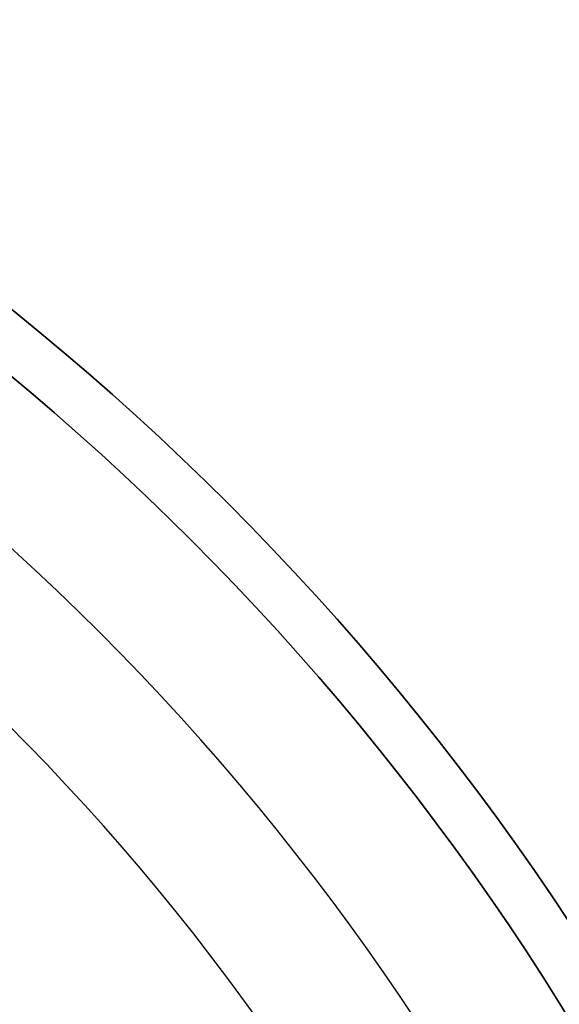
# Model space of a CAD drawing. Extents: x -63500 to 63500, y -63500 to 63500.
# Tile 294 of 296: x 32054 to 42434, y 26429 to 45371. Entities that reach past the tile are written whole.
import ezdxf

# ---------------------------------------------------------------- set-up
doc = ezdxf.new("R2010")
doc.units = 13
doc.header["$MEASUREMENT"] = 0
for name, color, linetype in [('1_Metal', 2, 'Continuous'), ('2_Electrodes', 5, 'Continuous'), ('3_Outline', 4, 'Continuous')]:
    doc.layers.add(name, color=color, linetype=linetype)

msp = doc.modelspace()

# ---------------------------------------------------------------- linework, layer by layer
for radius in [50000, 47500, 45000]:
    msp.add_circle((0, 0), radius)
at = {"layer": '1_Metal'}
msp.add_lwpolyline([(-50000, 0, -1), (50000, 0), (51000, 0, 1), (-51000, 0)], format="xyb", close=True, dxfattribs=at)
at = {"layer": '2_Electrodes'}
msp.add_lwpolyline([(47500, 0, 1), (-47500, 0), (-51000, 0, -1), (51000, 0)], format="xyb", close=True, dxfattribs=at)
at = {"layer": '3_Outline'}
msp.add_lwpolyline([(47500, 0, 1), (-47500, 0), (-51000, 0, -1), (51000, 0)], format="xyb", close=True, dxfattribs=at)

doc.saveas('drawing.dxf')
